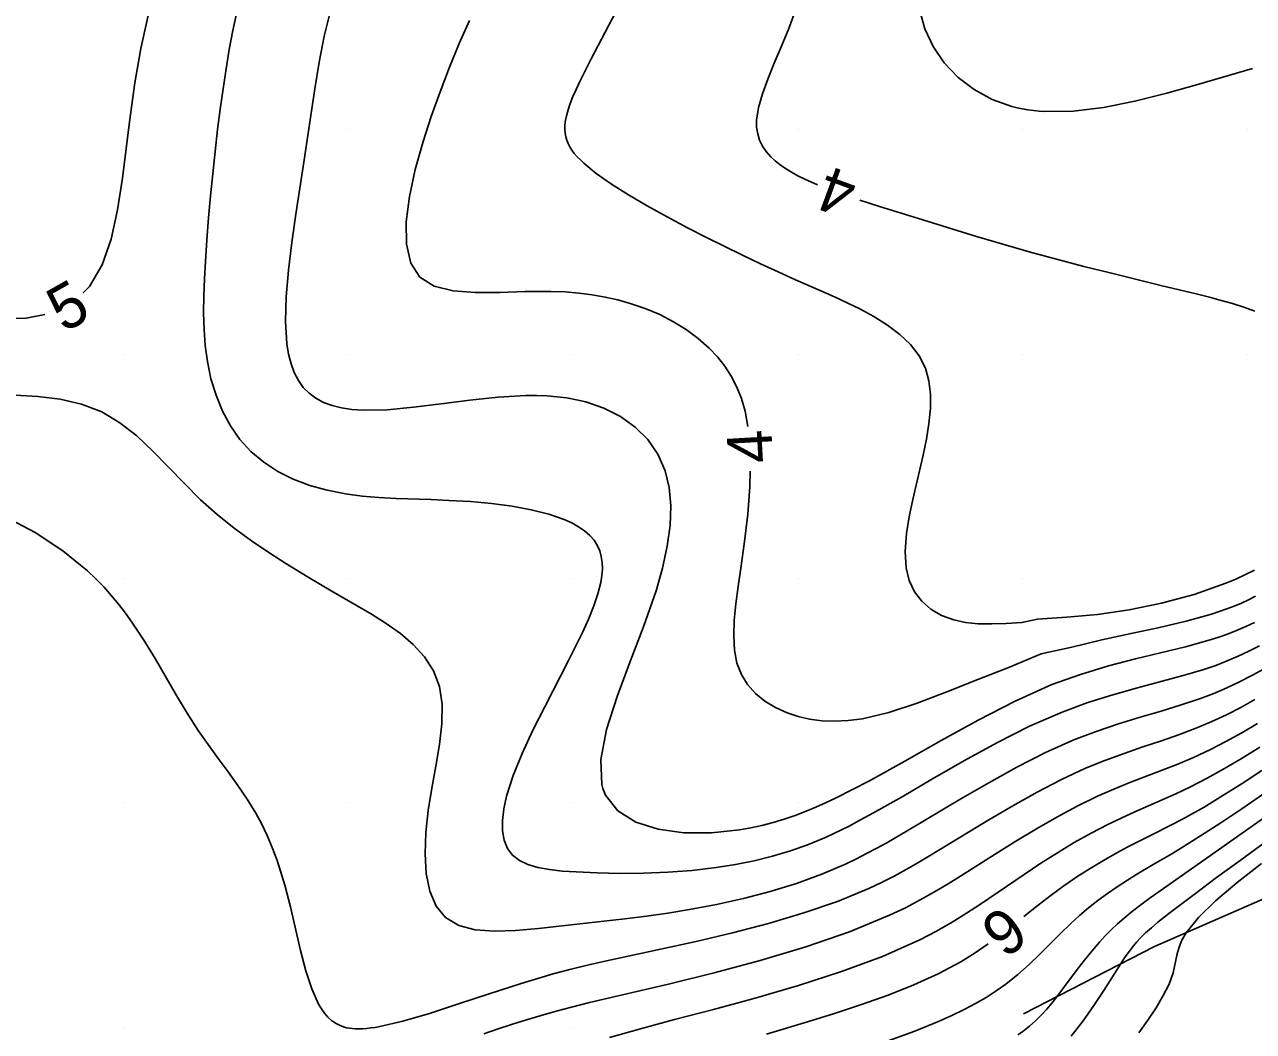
# Model space of a CAD drawing. Extents: x 2602990 to 2605851, y 618069 to 619180.
# Drawn here: x 2603265.5 to 2603320.3, y 618439.8 to 618484.7 of the extents above; entities that cross this region are included whole.
import ezdxf

# ---------------------------------------------------------------- set-up
doc = ezdxf.new("R2010")
doc.units = 0
for name, color, linetype in [('DTM Contours Major', 7, 'Continuous'), ('DTM Contours Major Text', 7, 'Continuous'), ('DTM Contours Minor', 7, 'Continuous'), ('DTM Contours Minor Text', 7, 'Continuous'), ('Exist DTM Crownline', 7, 'Continuous'), ('Exist DTM QL2 LIDAR Elevation Point', 7, 'Continuous'), ('Exist Roads EOP', 7, 'Continuous'), ('PH Exist DTM Breakline', 7, 'Continuous')]:
    doc.layers.add(name, color=color, linetype=linetype)

msp = doc.modelspace()

# ---------------------------------------------------------------- linework, layer by layer
at = {"layer": 'DTM Contours Major'}
for points in [[(2603299.911, 618485.4), (2603299.58, 618484.516), (2603299.255, 618483.718), (2603298.937, 618482.962), (2603298.647, 618482.252), (2603298.406, 618481.592), (2603298.233, 618480.982), (2603298.151, 618480.428), (2603298.153, 618480.108), (2603298.198, 618479.809), (2603298.283, 618479.53), (2603298.409, 618479.268), (2603298.575, 618479.022), (2603298.778, 618478.791), (2603298.973, 618478.61), (2603299.193, 618478.436), (2603299.436, 618478.269), (2603299.703, 618478.107), (2603299.992, 618477.95), (2603300.303, 618477.797), (2603300.87, 618477.549)], [(2603302.746, 618476.858), (2603303.626, 618476.573), (2603305.554, 618475.979), (2603307.946, 618475.248), (2603308.755, 618475.006), (2603309.572, 618474.767), (2603310.398, 618474.532), (2603311.562, 618474.215), (2603312.733, 618473.909), (2603313.899, 618473.615), (2603316.161, 618473.062), (2603317.782, 618472.67), (2603318.318, 618472.535), (2603318.841, 618472.396), (2603319.352, 618472.249), (2603319.853, 618472.09), (2603320.346, 618471.915)], [(2603304.01, 618439.405), (2603305.195, 618439.839), (2603306.283, 618440.28), (2603306.853, 618440.533), (2603307.39, 618440.792), (2603307.897, 618441.059), (2603308.375, 618441.336), (2603308.828, 618441.626), (2603309.257, 618441.932), (2603309.786, 618442.357), (2603310.285, 618442.803), (2603310.762, 618443.262), (2603311.684, 618444.182), (2603312.145, 618444.625), (2603312.539, 618444.981), (2603312.941, 618445.322), (2603313.354, 618445.649), (2603313.778, 618445.964), (2603314.215, 618446.269), (2603314.667, 618446.564), (2603315.039, 618446.795), (2603315.815, 618447.257), (2603316.639, 618447.741), (2603317.07, 618448), (2603317.928, 618448.536), (2603318.829, 618449.12), (2603319.765, 618449.745), (2603320.729, 618450.401)]]:
    msp.add_lwpolyline(points, dxfattribs=at)
at = {"layer": 'DTM Contours Minor'}
for points in [[(2603292.026, 618485.528), (2603290.785, 618483.164), (2603290.271, 618482.142), (2603290.11, 618481.798), (2603289.969, 618481.474), (2603289.849, 618481.169), (2603289.752, 618480.881), (2603289.678, 618480.61), (2603289.63, 618480.355), (2603289.612, 618480.177), (2603289.609, 618480.006), (2603289.621, 618479.842), (2603289.648, 618479.683), (2603289.692, 618479.529), (2603289.752, 618479.378), (2603289.828, 618479.23), (2603289.922, 618479.085), (2603290.031, 618478.94), (2603290.157, 618478.796), (2603290.299, 618478.65), (2603290.456, 618478.503), (2603291.011, 618478.051), (2603291.68, 618477.58), (2603292.443, 618477.097), (2603293.278, 618476.606), (2603294.163, 618476.116), (2603295.078, 618475.63), (2603295.89, 618475.213), (2603296.705, 618474.806), (2603297.516, 618474.411), (2603298.32, 618474.03), (2603299.111, 618473.665), (2603299.886, 618473.316), (2603301.348, 618472.672), (2603301.814, 618472.461), (2603302.269, 618472.248), (2603302.712, 618472.029), (2603303.367, 618471.674), (2603303.978, 618471.294), (2603304.528, 618470.88), (2603305.004, 618470.427), (2603305.389, 618469.925), (2603305.67, 618469.37), (2603305.825, 618468.817), (2603305.895, 618468.219), (2603305.891, 618467.582), (2603305.827, 618466.911), (2603305.714, 618466.212), (2603305.565, 618465.491), (2603305.148, 618463.721), (2603304.959, 618462.845), (2603304.821, 618462), (2603304.761, 618461.204), (2603304.808, 618460.475), (2603304.951, 618459.911), (2603305.189, 618459.414), (2603305.512, 618458.986), (2603305.915, 618458.632), (2603306.389, 618458.354), (2603306.929, 618458.154), (2603307.45, 618458.045), (2603308.015, 618457.988), (2603308.622, 618457.976), (2603309.272, 618457.999), (2603309.963, 618458.046), (2603310.662, 618458.195), (2603311.971, 618458.275), (2603313.334, 618458.393), (2603314.749, 618458.609), (2603316.192, 618458.901), (2603317.636, 618459.289), (2603319.057, 618459.791), (2603319.495, 618459.977), (2603319.929, 618460.176), (2603320.33, 618460.375)], [(2603271.049, 618485.084), (2603270.721, 618483.615), (2603270.458, 618482.095), (2603270.217, 618480.344), (2603269.907, 618477.836), (2603269.688, 618476.43), (2603269.396, 618475.126), (2603268.993, 618473.971), (2603268.441, 618473.008), (2603268.156, 618472.728)], [(2603320.548, 618457.001), (2603320.08, 618456.76), (2603319.603, 618456.535), (2603319.112, 618456.327), (2603318.604, 618456.133), (2603318.073, 618455.951), (2603317.145, 618455.674), (2603315.11, 618455.13), (2603314.022, 618454.825), (2603312.901, 618454.473), (2603311.756, 618454.053), (2603310.304, 618453.416), (2603308.847, 618452.682), (2603307.404, 618451.889), (2603305.991, 618451.075), (2603304.627, 618450.279), (2603303.329, 618449.539), (2603302.621, 618449.154), (2603302.274, 618448.973), (2603301.93, 618448.801), (2603301.588, 618448.637), (2603301.247, 618448.481), (2603300.459, 618448.154), (2603299.664, 618447.871), (2603298.859, 618447.628), (2603298.04, 618447.423), (2603297.203, 618447.254), (2603296.344, 618447.119), (2603295.276, 618446.997), (2603294.191, 618446.917), (2603293.112, 618446.874), (2603292.058, 618446.864), (2603291.05, 618446.882), (2603290.109, 618446.925), (2603289.49, 618446.969), (2603288.922, 618447.033), (2603288.411, 618447.126), (2603287.962, 618447.259), (2603287.582, 618447.441), (2603287.278, 618447.682), (2603287.058, 618447.979), (2603286.912, 618448.337), (2603286.837, 618448.752), (2603286.831, 618449.221), (2603286.89, 618449.738), (2603287.014, 618450.301), (2603287.309, 618451.221), (2603287.711, 618452.209), (2603288.189, 618453.24), (2603288.713, 618454.29), (2603289.776, 618456.347), (2603290.105, 618457), (2603290.407, 618457.626), (2603290.675, 618458.223), (2603290.902, 618458.788), (2603291.081, 618459.321), (2603291.206, 618459.819), (2603291.257, 618460.134), (2603291.279, 618460.433), (2603291.272, 618460.715), (2603291.233, 618460.981), (2603291.163, 618461.231), (2603291.06, 618461.465), (2603290.909, 618461.703), (2603290.718, 618461.922), (2603290.49, 618462.124), (2603290.224, 618462.308), (2603289.922, 618462.477), (2603289.585, 618462.63), (2603288.895, 618462.87), (2603288.113, 618463.065), (2603287.258, 618463.221), (2603286.349, 618463.34), (2603285.402, 618463.427), (2603284.438, 618463.485), (2603283.653, 618463.515), (2603282.095, 618463.567), (2603281.329, 618463.609), (2603280.576, 618463.673), (2603279.839, 618463.771), (2603279.028, 618463.932), (2603278.251, 618464.15), (2603277.514, 618464.429), (2603276.826, 618464.771), (2603276.195, 618465.179), (2603275.628, 618465.654), (2603275.135, 618466.197), (2603274.713, 618466.801), (2603274.359, 618467.46), (2603274.071, 618468.164), (2603273.847, 618468.906), (2603273.686, 618469.678), (2603273.592, 618470.383), (2603273.539, 618471.104), (2603273.52, 618471.84), (2603273.529, 618472.591), (2603273.558, 618473.356), (2603273.602, 618474.134), (2603273.667, 618475.093), (2603273.743, 618476.067), (2603273.829, 618477.049), (2603273.925, 618478.035), (2603274.03, 618479.022), (2603274.144, 618480.004), (2603274.26, 618480.92), (2603274.384, 618481.824), (2603274.518, 618482.712), (2603274.664, 618483.58), (2603274.823, 618484.424), (2603274.996, 618485.241)], [(2603320.329, 618458.044), (2603319.935, 618457.857), (2603319.533, 618457.684), (2603319.121, 618457.524), (2603318.694, 618457.375), (2603318.251, 618457.235), (2603317.252, 618456.962), (2603315.026, 618456.421), (2603313.823, 618456.106), (2603312.576, 618455.727), (2603311.294, 618455.282), (2603309.662, 618454.538), (2603308.015, 618453.694), (2603306.372, 618452.785), (2603304.753, 618451.865), (2603303.177, 618450.988), (2603301.664, 618450.209), (2603301.223, 618450.002), (2603300.788, 618449.808), (2603300.356, 618449.629), (2603299.863, 618449.442), (2603299.372, 618449.274), (2603298.881, 618449.126), (2603298.387, 618448.998), (2603297.891, 618448.89), (2603297.389, 618448.802), (2603296.142, 618448.671), (2603294.915, 618448.675), (2603293.768, 618448.829), (2603292.764, 618449.148), (2603291.962, 618449.647), (2603291.425, 618450.342), (2603291.359, 618450.493), (2603291.304, 618450.652), (2603291.261, 618450.818), (2603291.215, 618451.944), (2603291.469, 618453.27), (2603291.932, 618454.74), (2603292.514, 618456.297), (2603293.124, 618457.886), (2603293.67, 618459.451), (2603293.961, 618460.468), (2603294.173, 618461.443), (2603294.299, 618462.37), (2603294.332, 618463.243), (2603294.262, 618464.057), (2603294.083, 618464.805), (2603293.757, 618465.541), (2603293.305, 618466.19), (2603292.743, 618466.749), (2603292.084, 618467.217), (2603291.344, 618467.591), (2603290.537, 618467.869), (2603290.123, 618467.969), (2603289.696, 618468.047), (2603289.257, 618468.103), (2603288.806, 618468.14), (2603288.342, 618468.157), (2603287.866, 618468.156), (2603286.639, 618468.086), (2603285.373, 618467.95), (2603284.103, 618467.786), (2603282.864, 618467.63), (2603281.694, 618467.522), (2603280.627, 618467.5), (2603280.128, 618467.533), (2603279.667, 618467.602), (2603279.245, 618467.706), (2603278.862, 618467.848), (2603278.52, 618468.03), (2603278.218, 618468.254), (2603277.959, 618468.519), (2603277.739, 618468.827), (2603277.558, 618469.175), (2603277.413, 618469.563), (2603277.302, 618469.991), (2603277.225, 618470.456), (2603277.161, 618471.45), (2603277.191, 618472.553), (2603277.293, 618473.736), (2603277.447, 618474.972), (2603277.631, 618476.233), (2603277.983, 618478.549), (2603278.289, 618480.636), (2603278.467, 618481.824), (2603278.664, 618483.006), (2603278.892, 618484.168), (2603279.168, 618485.298)], [(2603305.427, 618485.291), (2603305.648, 618484.498), (2603306.016, 618483.7), (2603306.511, 618482.973), (2603307.122, 618482.331), (2603307.834, 618481.786), (2603308.636, 618481.35), (2603309.515, 618481.035), (2603309.75, 618480.975), (2603309.989, 618480.925), (2603310.232, 618480.882), (2603310.48, 618480.848), (2603310.732, 618480.823), (2603310.988, 618480.805), (2603312.26, 618480.825), (2603313.607, 618480.99), (2603315.004, 618481.267), (2603316.425, 618481.623), (2603317.843, 618482.023), (2603320.243, 618482.733)], [(2603285.355, 618484.858), (2603284.907, 618483.838), (2603284.469, 618482.779), (2603284.049, 618481.691), (2603283.655, 618480.586), (2603283.296, 618479.473), (2603282.947, 618478.223), (2603282.685, 618477.017), (2603282.543, 618475.894), (2603282.551, 618474.895), (2603282.742, 618474.06), (2603283.148, 618473.429), (2603283.789, 618473.026), (2603284.628, 618472.814), (2603285.617, 618472.739), (2603286.707, 618472.747), (2603287.848, 618472.783), (2603288.991, 618472.793), (2603289.616, 618472.768), (2603290.227, 618472.718), (2603290.823, 618472.642), (2603291.404, 618472.54), (2603291.971, 618472.413), (2603292.522, 618472.259), (2603293.192, 618472.029), (2603293.835, 618471.758), (2603294.445, 618471.446), (2603295.02, 618471.092), (2603295.554, 618470.696), (2603296.044, 618470.259), (2603296.405, 618469.875), (2603296.731, 618469.461), (2603297.021, 618469.015), (2603297.271, 618468.534), (2603297.479, 618468.017), (2603297.643, 618467.46), (2603297.758, 618466.779)], [(2603266.45, 618471.764), (2603265.62, 618471.605), (2603264.361, 618471.589)], [(2603265.126, 618468.173), (2603266.134, 618468.119), (2603267.126, 618467.996), (2603268.083, 618467.774), (2603268.985, 618467.423), (2603269.788, 618466.945), (2603270.539, 618466.355), (2603271.256, 618465.683), (2603271.957, 618464.963), (2603272.66, 618464.229), (2603273.383, 618463.513), (2603274.12, 618462.858), (2603274.879, 618462.249), (2603275.65, 618461.684), (2603276.42, 618461.16), (2603277.175, 618460.675), (2603278.171, 618460.064), (2603279.198, 618459.457), (2603280.742, 618458.566), (2603281.001, 618458.411), (2603281.652, 618458), (2603282.282, 618457.552), (2603282.86, 618457.057), (2603283.362, 618456.505), (2603283.758, 618455.887), (2603284.022, 618455.191), (2603284.138, 618454.397), (2603284.125, 618453.53), (2603284.02, 618452.607), (2603283.86, 618451.643), (2603283.683, 618450.657), (2603283.523, 618449.664), (2603283.416, 618448.678), (2603283.381, 618447.732), (2603283.435, 618446.852), (2603283.595, 618446.067), (2603283.877, 618445.405), (2603284.298, 618444.894), (2603284.888, 618444.546), (2603285.619, 618444.355), (2603286.47, 618444.29), (2603287.415, 618444.319), (2603288.432, 618444.408), (2603291.345, 618444.731), (2603292.288, 618444.84), (2603293.24, 618444.96), (2603294.197, 618445.094), (2603295.157, 618445.248), (2603296.37, 618445.476), (2603297.574, 618445.745), (2603298.761, 618446.059), (2603299.923, 618446.419), (2603301.052, 618446.83), (2603302.141, 618447.295), (2603302.599, 618447.513), (2603303.051, 618447.743), (2603303.5, 618447.981), (2603303.947, 618448.23), (2603304.851, 618448.752), (2603307.245, 618450.179), (2603308.489, 618450.903), (2603309.749, 618451.6), (2603311.017, 618452.245), (2603312.281, 618452.81), (2603313.282, 618453.192), (2603314.268, 618453.523), (2603315.231, 618453.82), (2603316.164, 618454.097), (2603317.062, 618454.37), (2603317.916, 618454.656), (2603318.521, 618454.885), (2603319.102, 618455.132), (2603319.666, 618455.395), (2603320.216, 618455.678), (2603320.758, 618455.98)], [(2603297.871, 618464.786), (2603297.854, 618464.085), (2603297.757, 618462.864), (2603297.615, 618461.647), (2603297.45, 618460.468), (2603297.331, 618459.648), (2603297.227, 618458.869), (2603297.155, 618458.134), (2603297.129, 618457.447), (2603297.164, 618456.813), (2603297.277, 618456.236), (2603297.473, 618455.727), (2603297.751, 618455.275), (2603298.102, 618454.88), (2603298.518, 618454.539), (2603298.991, 618454.252), (2603299.514, 618454.017), (2603299.995, 618453.858), (2603300.508, 618453.739), (2603301.05, 618453.666), (2603301.623, 618453.641), (2603302.227, 618453.668), (2603302.862, 618453.751), (2603304.044, 618454.032), (2603305.305, 618454.448), (2603306.63, 618454.954), (2603308.003, 618455.502), (2603309.408, 618456.047), (2603310.825, 618456.645), (2603312.185, 618456.936), (2603313.525, 618457.265), (2603314.834, 618457.554), (2603316.095, 618457.826), (2603317.291, 618458.105), (2603318.407, 618458.415), (2603318.753, 618458.528), (2603319.091, 618458.647), (2603319.42, 618458.774), (2603319.744, 618458.909), (2603320.064, 618459.053), (2603320.38, 618459.208)], [(2603264.663, 618462.771), (2603266.013, 618462.053), (2603267.25, 618461.238), (2603268.341, 618460.35), (2603268.725, 618459.985), (2603269.083, 618459.612), (2603269.42, 618459.232), (2603269.737, 618458.845), (2603270.038, 618458.451), (2603270.325, 618458.051), (2603270.855, 618457.248), (2603271.356, 618456.431), (2603272.309, 618454.796), (2603272.784, 618454.001), (2603273.274, 618453.234), (2603273.714, 618452.6), (2603274.164, 618451.987), (2603274.612, 618451.385), (2603275.048, 618450.784), (2603275.463, 618450.175), (2603275.846, 618449.548), (2603276.11, 618449.055), (2603276.352, 618448.546), (2603276.573, 618448.021), (2603276.776, 618447.479), (2603276.962, 618446.92), (2603277.132, 618446.344), (2603277.384, 618445.37), (2603277.84, 618443.424), (2603278.075, 618442.523), (2603278.335, 618441.718), (2603278.634, 618441.043), (2603278.765, 618440.823), (2603278.905, 618440.628), (2603279.055, 618440.457), (2603279.216, 618440.312), (2603279.389, 618440.191), (2603279.575, 618440.094), (2603279.68, 618440.052), (2603279.789, 618440.017), (2603279.902, 618439.988), (2603280.02, 618439.966), (2603280.142, 618439.95), (2603280.269, 618439.94), (2603280.432, 618439.936), (2603280.602, 618439.94), (2603280.781, 618439.953), (2603280.967, 618439.974), (2603281.162, 618440.002), (2603281.366, 618440.037), (2603282.398, 618440.278), (2603283.578, 618440.626), (2603284.871, 618441.046), (2603286.245, 618441.502), (2603287.664, 618441.959), (2603289.096, 618442.382), (2603289.888, 618442.591), (2603290.676, 618442.784), (2603291.465, 618442.965), (2603293.057, 618443.308), (2603293.868, 618443.481), (2603295.46, 618443.831), (2603297.074, 618444.213), (2603298.68, 618444.633), (2603300.248, 618445.099), (2603301.747, 618445.616), (2603303.148, 618446.192), (2603303.719, 618446.463), (2603304.271, 618446.744), (2603304.808, 618447.036), (2603305.335, 618447.336), (2603305.858, 618447.645), (2603308.49, 618449.245), (2603309.562, 618449.879), (2603310.642, 618450.485), (2603311.724, 618451.047), (2603312.805, 618451.547), (2603313.664, 618451.896), (2603314.516, 618452.208), (2603315.357, 618452.496), (2603316.18, 618452.773), (2603316.984, 618453.052), (2603317.762, 618453.346), (2603318.431, 618453.629), (2603319.081, 618453.933), (2603319.717, 618454.258), (2603320.341, 618454.605)], [(2603286.004, 618439.717), (2603286.639, 618439.934), (2603287.272, 618440.141), (2603287.908, 618440.341), (2603288.555, 618440.535), (2603289.219, 618440.722), (2603289.908, 618440.905), (2603290.71, 618441.105), (2603294.29, 618441.948), (2603296.261, 618442.435), (2603298.304, 618442.982), (2603300.34, 618443.59), (2603302.289, 618444.26), (2603304.073, 618444.994), (2603304.777, 618445.333), (2603305.443, 618445.682), (2603306.077, 618446.039), (2603306.686, 618446.401), (2603307.277, 618446.766), (2603308.783, 618447.719), (2603309.702, 618448.293), (2603310.615, 618448.847), (2603311.524, 618449.372), (2603312.431, 618449.859), (2603313.336, 618450.3), (2603314.06, 618450.616), (2603314.781, 618450.907), (2603316.212, 618451.456), (2603316.917, 618451.735), (2603317.613, 618452.03), (2603318.336, 618452.369), (2603319.05, 618452.735), (2603319.757, 618453.128), (2603320.459, 618453.544)], [(2603291.599, 618439.555), (2603292.982, 618439.941), (2603294.5, 618440.346), (2603296.227, 618440.802), (2603298.091, 618441.309), (2603300.018, 618441.87), (2603301.933, 618442.488), (2603303.761, 618443.164), (2603305.427, 618443.901), (2603306.166, 618444.286), (2603306.856, 618444.682), (2603307.507, 618445.086), (2603308.126, 618445.492), (2603310.062, 618446.814), (2603310.812, 618447.311), (2603311.558, 618447.785), (2603312.302, 618448.234), (2603313.047, 618448.655), (2603313.794, 618449.043), (2603314.396, 618449.33), (2603315, 618449.602), (2603316.218, 618450.133), (2603316.83, 618450.408), (2603317.444, 618450.699), (2603318.219, 618451.099), (2603318.997, 618451.533), (2603319.779, 618451.999), (2603320.564, 618452.491)], [(2603310.052, 618444.942), (2603310.697, 618445.453), (2603311.267, 618445.888), (2603311.841, 618446.304), (2603312.42, 618446.703), (2603313.005, 618447.082), (2603313.599, 618447.443), (2603314.201, 618447.785), (2603314.691, 618448.045), (2603315.692, 618448.55), (2603316.725, 618449.072), (2603317.255, 618449.354), (2603318.08, 618449.819), (2603318.924, 618450.327), (2603319.784, 618450.871), (2603320.657, 618451.443)], [(2603309.781, 618439.669), (2603310.003, 618439.823), (2603310.308, 618440.06), (2603310.585, 618440.304), (2603310.839, 618440.556), (2603311.077, 618440.817), (2603311.304, 618441.086), (2603311.525, 618441.366), (2603311.824, 618441.76), (2603312.435, 618442.581), (2603312.751, 618442.995), (2603313.079, 618443.403), (2603313.42, 618443.798), (2603313.68, 618444.077), (2603313.949, 618444.346), (2603314.229, 618444.609), (2603314.521, 618444.866), (2603314.826, 618445.12), (2603315.144, 618445.371), (2603315.685, 618445.772), (2603316.575, 618446.401), (2603318.73, 618447.914), (2603321.881, 618450.136)], [(2603312.159, 618439.61), (2603312.692, 618440.29), (2603313.176, 618440.978), (2603313.614, 618441.647), (2603314.36, 618442.824), (2603314.512, 618443.052), (2603314.658, 618443.262), (2603314.801, 618443.456), (2603314.944, 618443.637), (2603315.089, 618443.809), (2603315.24, 618443.974), (2603315.476, 618444.209), (2603315.736, 618444.444), (2603316.026, 618444.688), (2603316.568, 618445.117), (2603317.695, 618445.971), (2603318.638, 618446.673), (2603319.684, 618447.443), (2603320.809, 618448.261)], [(2603315.17, 618439.76), (2603315.579, 618440.324), (2603315.948, 618440.877), (2603316.267, 618441.415), (2603316.521, 618441.934), (2603316.698, 618442.429), (2603316.766, 618442.715), (2603316.881, 618443.282), (2603316.966, 618443.576), (2603317.095, 618443.887), (2603317.286, 618444.219), (2603317.829, 618444.892), (2603318.598, 618445.642), (2603319.55, 618446.45), (2603320.642, 618447.297)], [(2603298.595, 618439.703), (2603300.422, 618440.252), (2603301.624, 618440.626), (2603302.825, 618441.02), (2603304.006, 618441.44), (2603305.148, 618441.893), (2603306.232, 618442.385), (2603307.24, 618442.922), (2603307.884, 618443.321), (2603308.467, 618443.722)]]:
    msp.add_lwpolyline(points, dxfattribs=at)
at = {"layer": 'Exist DTM Crownline'}
msp.add_spline([(2603233.488, 618380.754), (2603285.185, 618400.095), (2603335.457, 618418.629), (2603390.812, 618439.069), (2603440.087, 618457.325), (2603493.996, 618477.231), (2603542.655, 618495.301), (2603600.808, 618516.867), (2603653.659, 618536.362), (2603706.222, 618555.742), (2603764.811, 618577.593), (2603823.52, 618599.847), (2603878.564, 618620.56), (2603937.951, 618643.078), (2603997.369, 618665.789), (2604036.209, 618680.665), (2604055.311, 618688.017)], degree=3, dxfattribs=at)
at = {"layer": 'Exist DTM QL2 LIDAR Elevation Point'}
for p, q in [((2603270, 618480), (2603270, 618480)), ((2603280, 618480), (2603280, 618480)), ((2603290, 618480), (2603290, 618480)), ((2603300, 618480), (2603300, 618480)), ((2603310, 618480), (2603310, 618480)), ((2603320, 618480), (2603320, 618480)), ((2603270, 618470), (2603270, 618470)), ((2603280, 618470), (2603280, 618470)), ((2603290, 618470), (2603290, 618470)), ((2603300, 618470), (2603300, 618470)), ((2603310, 618470), (2603310, 618470)), ((2603320, 618470), (2603320, 618470)), ((2603270, 618460), (2603270, 618460)), ((2603280, 618460), (2603280, 618460)), ((2603290, 618460), (2603290, 618460)), ((2603300, 618460), (2603300, 618460)), ((2603310, 618460), (2603310, 618460)), ((2603320, 618460), (2603320, 618460)), ((2603270, 618450), (2603270, 618450)), ((2603280, 618450), (2603280, 618450)), ((2603290, 618450), (2603290, 618450)), ((2603300, 618450), (2603300, 618450)), ((2603270, 618440), (2603270, 618440)), ((2603280, 618440), (2603280, 618440)), ((2603290, 618440), (2603290, 618440))]:
    msp.add_line(p, q, dxfattribs=at)
at = {"layer": 'Exist Roads EOP'}
for points in [[(2603230.17, 618389.98), (2603282.929, 618409.597), (2603332.773, 618427.868), (2603388.167, 618448.413), (2603437.203, 618466.721), (2603490.778, 618486.527), (2603539.039, 618504.558), (2603597.451, 618526.156), (2603651.053, 618545.972), (2603705.208, 618566.084), (2603762.02, 618587.183), (2603820.334, 618609.162), (2603876.341, 618629.99), (2603934.909, 618652.28), (2603996.409, 618675.568), (2604033.216, 618689.957), (2604052.01, 618697.199)], [(2604034.633, 618668.486), (2603984.89, 618650.123), (2603936.767, 618631.654), (2603888.195, 618613.335), (2603837.766, 618594.258), (2603782.918, 618573.705), (2603731.939, 618554.39), (2603671.126, 618532.171), (2603621.822, 618514.106), (2603561.545, 618491.877), (2603506.421, 618471.293), (2603452.163, 618451.33), (2603398.364, 618431.316), (2603341.431, 618410.355), (2603281.65, 618388.199), (2603223.033, 618366.475), (2603185.717, 618352.612)]]:
    msp.add_spline(points, degree=3, dxfattribs=at)
at = {"layer": 'PH Exist DTM Breakline'}
msp.add_lwpolyline([(2603404.24, 618481.758), (2603388.466, 618475.969), (2603379.869, 618472.664), (2603374.144, 618469.11), (2603368.576, 618465.279), (2603359.621, 618461.346), (2603346.569, 618456.764), (2603335.76, 618451.895), (2603324.441, 618447.344), (2603315.881, 618443.606), (2603310.041, 618440.603)], dxfattribs=at)

# ---------------------------------------------------------------- texts
at = {"layer": 'DTM Contours Major Text'}
msp.add_text('4', height=2, rotation=159.7581, dxfattribs=at).set_placement((2603302.76, 618477.897))
at = {"layer": 'DTM Contours Minor Text'}
for s, rotation, p in [('5', 29.4643, (2603267.298, 618470.932)), ('4', 93.2279, (2603298.89, 618465.189)), ('6', 217.5748, (2603309.175, 618445.514))]:
    msp.add_text(s, height=2, rotation=rotation, dxfattribs=at).set_placement(p)

doc.saveas('drawing.dxf')
